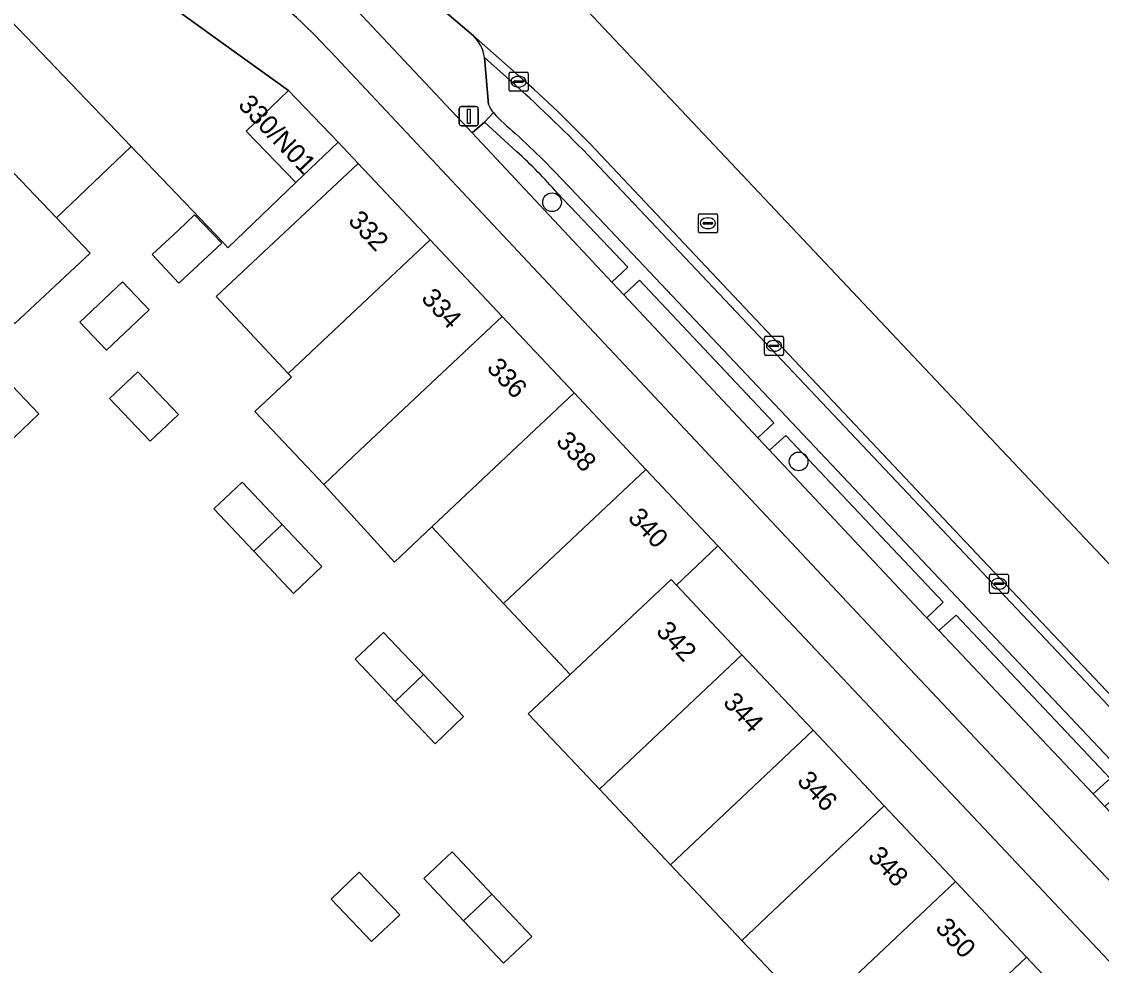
# Model space of a CAD drawing. Extents: x 162542 to 163147, y 380779 to 381521.
# Drawn here: x 162864.7 to 162921.3, y 381445.4 to 381494.8 of the extents above; entities that cross this region are included whole.
import ezdxf

# ---------------------------------------------------------------- set-up
doc = ezdxf.new("R2010")
doc.units = 0
for name, color, linetype in [('IMGEO_Berm_groen', 7, 'Continuous'), ('IMGEO_Berm_open', 7, 'Continuous'), ('IMGEO_Boom', 7, 'Continuous'), ('IMGEO_Erf', 7, 'Continuous'), ('IMGEO_Fietspad_gesloten', 7, 'Continuous'), ('IMGEO_Kolk', 7, 'Continuous'), ('IMGEO_Lichtmast', 7, 'Continuous'), ('IMGEO_Pand', 7, 'Continuous'), ('IMGEO_Pand_nummerreeks', 7, 'Continuous'), ('IMGEO_Parkeervlak_open', 7, 'Continuous'), ('IMGEO_Rijbaan_lokaal_gesloten', 7, 'Continuous'), ('IMGEO_Rijbaan_lokaal_open', 7, 'Continuous'), ('IMGEO_Rioolput', 7, 'Continuous'), ('IMGEO_Voetpad_open', 7, 'Continuous')]:
    doc.layers.add(name, color=color, linetype=linetype)

msp = doc.modelspace()

# ---------------------------------------------------------------- linework, layer by layer
at = {"layer": 'IMGEO_Berm_groen'}
for points in [[(162888.401, 381494.058), (162883.416, 381498.295), (162882.871, 381498.753), (162881.695, 381499.742), (162877.884, 381502.904), (162875.775, 381500.712), (162876.819, 381500.137)], [(162881.444, 381496.302), (162888.32, 381488.973), (162888.982, 381489.536), (162889.44, 381490.035)], [(162889.189, 381490.467), (162888.974, 381492.926)], [(162888.982, 381489.536), (162888.32, 381488.973), (162895.647, 381481.164), (162896.478, 381481.936), (162892.783, 381485.842)], [(162890.672, 381487.984), (162888.982, 381489.536)]]:
    msp.add_lwpolyline(points, dxfattribs=at)
for points in [[(162897.092, 381481.269), (162896.27, 381480.5), (162903.301, 381473.005), (162904.135, 381473.784)], [(162904.754, 381473.132), (162903.904, 381472.363), (162912.012, 381463.721), (162912.151, 381463.574), (162912.996, 381464.4)], [(162913.68, 381463.723), (162912.782, 381462.905), (162920.857, 381454.35), (162921.753, 381455.163)]]:
    msp.add_lwpolyline(points, close=True, dxfattribs=at)
for centre, radius, start, end in [((162886.977, 381492.626), 2.019, 8.5358, 45.1598), ((162890.289, 381490.817), 1.154, 197.6598, 222.655), ((162871.984, 381467.456), 27.761, 41.4773, 47.6874)]:
    msp.add_arc(centre, radius, start, end, dxfattribs=at)
at = {"layer": 'IMGEO_Berm_open'}
for points in [[(162889.44, 381490.035), (162888.982, 381489.536), (162890.672, 381487.984)], [(162913.381, 381465.007), (162893.467, 381486.09)], [(162892.783, 381485.842), (162896.478, 381481.936), (162895.647, 381481.164), (162896.27, 381480.5), (162897.092, 381481.269), (162904.135, 381473.784), (162903.301, 381473.005), (162903.904, 381472.363), (162904.754, 381473.132), (162912.996, 381464.4), (162912.151, 381463.574), (162912.782, 381462.905), (162913.68, 381463.723), (162921.753, 381455.163), (162920.857, 381454.35), (162921.48, 381453.689), (162922.361, 381454.526), (162929.76, 381446.699), (162928.874, 381445.853), (162929.498, 381445.191), (162930.402, 381446.048), (162937.517, 381438.501)], [(162954.029, 381422.008), (162913.381, 381465.007)]]:
    msp.add_lwpolyline(points, dxfattribs=at)
for centre, radius, start, end in [((162895.982, 381495.848), 8.751, 221.6242, 232.0841), ((162853.195, 381448.554), 55.053, 42.9861, 47.1943), ((162871.984, 381467.456), 27.761, 41.4773, 47.6874)]:
    msp.add_arc(centre, radius, start, end, dxfattribs=at)
at = {"layer": 'IMGEO_Boom'}
for centre in [(162892.511, 381485.341), (162905.432, 381471.766)]:
    msp.add_circle(centre, 0.489, dxfattribs=at)
at = {"layer": 'IMGEO_Erf'}
msp.add_lwpolyline([(162906.197, 381442.726), (162902.462, 381446.682), (162898.726, 381450.638), (162894.991, 381454.594), (162891.255, 381458.55), (162893.454, 381460.611), (162889.975, 381464.324), (162886.213, 381468.338), (162884.252, 381466.491), (162880.55, 381470.563), (162876.95, 381474.387), (162878.86, 381476.185), (162878.689, 381476.368), (162874.91, 381480.4), (162882.349, 381487.371), (162881.304, 381488.485), (162879.094, 381486.368), (162875.535, 381482.958), (162875.262, 381483.243), (162870.454, 381488.261), (162866.55, 381484.521), (162868.319, 381482.674), (162864.362, 381478.989)], dxfattribs=at)
for points in [[(162872.965, 381481.098), (162871.563, 381482.599), (162872.937, 381483.883), (162873.788, 381484.678), (162875.218, 381483.202)], [(162869.171, 381477.592), (162867.773, 381479.069), (162870.009, 381481.178), (162871.41, 381479.7)], [(162871.451, 381472.821), (162869.333, 381475.056), (162870.811, 381476.462), (162872.934, 381474.228)], [(162863.416, 381472.173), (162861.209, 381470.079), (162859.813, 381471.558), (162862.019, 381473.644), (162864.227, 381475.732), (162865.622, 381474.267)], [(162876.881, 381467.066), (162874.792, 381469.277), (162876.274, 381470.686), (162878.366, 381468.47), (162880.453, 381466.259), (162878.969, 381464.855)], [(162901.207, 381467.342), (162899.026, 381465.288), (162902.458, 381461.645), (162906.188, 381457.684), (162909.918, 381453.723), (162913.649, 381449.762), (162917.379, 381445.801), (162921.11, 381441.84), (162924.84, 381437.879), (162928.571, 381433.918), (162932.301, 381429.958), (162935.681, 381426.369), (162937.871, 381428.426)], [(162882.197, 381461.407), (162883.687, 381462.815), (162885.782, 381460.607), (162887.874, 381458.401), (162886.389, 381456.984), (162884.293, 381459.196)], [(162885.794, 381449.924), (162887.275, 381451.318), (162889.364, 381449.101), (162891.447, 381446.891), (162889.967, 381445.487), (162887.881, 381447.706)], [(162883.062, 381446.616), (162880.942, 381448.838), (162882.415, 381450.252), (162884.54, 381448.022)]]:
    msp.add_lwpolyline(points, close=True, dxfattribs=at)
at = {"layer": 'IMGEO_Fietspad_gesloten'}
for points in [[(162929.498, 381445.191), (162928.874, 381445.853), (162921.48, 381453.689), (162920.857, 381454.35), (162912.782, 381462.905), (162912.151, 381463.574), (162912.012, 381463.721), (162903.904, 381472.363), (162903.301, 381473.005), (162896.27, 381480.5), (162895.647, 381481.164), (162888.32, 381488.973), (162881.444, 381496.302)], [(162880.222, 381493.944), (162880.899, 381493.236), (162910.11, 381462.135), (162957.886, 381411.451)]]:
    msp.add_lwpolyline(points, dxfattribs=at)
msp.add_arc((162856.669, 381470.747), 33.059, 44.5636, 55.0006, dxfattribs=at)
at = {"layer": 'IMGEO_Kolk'}
for p, q in [((162890.333, 381492.157), (162891.185, 381492.157)), ((162890.258, 381491.231), (162890.258, 381492.083)), ((162890.517, 381491.651), (162890.517, 381491.663)), ((162890.955, 381491.614), (162890.557, 381491.614)), ((162890.56, 381491.7), (162890.958, 381491.7)), ((162890.746, 381491.937), (162890.771, 381491.937)), ((162891.001, 381491.663), (162891.001, 381491.651)), ((162891.259, 381492.083), (162891.259, 381491.231)), ((162891.185, 381491.157), (162890.333, 381491.157)), ((162890.769, 381491.377), (162890.744, 381491.377)), ((162903.643, 381477.395), (162903.643, 381478.247)), ((162903.718, 381478.321), (162904.57, 381478.321)), ((162904.131, 381478.101), (162904.156, 381478.101)), ((162904.644, 381478.247), (162904.644, 381477.395)), ((162903.902, 381477.815), (162903.902, 381477.827)), ((162904.34, 381477.778), (162903.942, 381477.778)), ((162903.945, 381477.864), (162904.343, 381477.864)), ((162904.154, 381477.541), (162904.129, 381477.541)), ((162904.386, 381477.827), (162904.386, 381477.815)), ((162904.57, 381477.321), (162903.718, 381477.321)), ((162915.426, 381464.932), (162915.426, 381465.784)), ((162915.501, 381465.858), (162916.353, 381465.858)), ((162915.914, 381465.638), (162915.939, 381465.638)), ((162916.427, 381465.784), (162916.427, 381464.932)), ((162915.685, 381465.352), (162915.685, 381465.364)), ((162916.123, 381465.315), (162915.725, 381465.315)), ((162915.728, 381465.401), (162916.126, 381465.401)), ((162915.937, 381465.078), (162915.912, 381465.078)), ((162916.169, 381465.364), (162916.169, 381465.352)), ((162916.353, 381464.858), (162915.501, 381464.858))]:
    msp.add_line(p, q, dxfattribs=at)
for points in [[(162890.333, 381492.157), (162891.185, 381492.157)], [(162890.258, 381491.231), (162890.258, 381492.083)], [(162891.259, 381492.083), (162891.259, 381491.231)], [(162891.185, 381491.157), (162890.333, 381491.157)], [(162903.643, 381477.395), (162903.643, 381478.247)], [(162903.718, 381478.321), (162904.57, 381478.321)], [(162904.644, 381478.247), (162904.644, 381477.395)], [(162904.57, 381477.321), (162903.718, 381477.321)], [(162915.426, 381464.932), (162915.426, 381465.784)], [(162915.501, 381465.858), (162916.353, 381465.858)], [(162916.427, 381465.784), (162916.427, 381464.932)], [(162916.353, 381464.858), (162915.501, 381464.858)]]:
    msp.add_lwpolyline(points, dxfattribs=at)
for centre, radius, start, end in [((162890.335, 381492.081), 0.0765, 91.552, 178.448), ((162890.335, 381492.081), 0.0765, 91.552, 178.448), ((162891.183, 381492.081), 0.0765, 1.552, 88.448), ((162891.183, 381492.081), 0.0765, 1.552, 88.448), ((162890.557, 381491.66), 0.0403, 85.8775, 175.7526), ((162890.554, 381491.65), 0.0366, 178.938, 274.7102), ((162890.958, 381491.657), 0.043, 264.8664, 352.4533), ((162890.962, 381491.662), 0.0386, 1.7309, 96.639), ((162890.335, 381491.233), 0.0765, 181.552, 268.448), ((162890.335, 381491.233), 0.0765, 181.552, 268.448), ((162891.183, 381491.233), 0.0765, 271.552, 358.448), ((162891.183, 381491.233), 0.0765, 271.552, 358.448), ((162903.72, 381478.245), 0.0765, 91.552, 178.448), ((162903.72, 381478.245), 0.0765, 91.552, 178.448), ((162904.568, 381478.245), 0.0765, 1.552, 88.448), ((162904.568, 381478.245), 0.0765, 1.552, 88.448), ((162903.942, 381477.824), 0.0403, 85.8775, 175.7526), ((162903.939, 381477.814), 0.0366, 178.938, 274.7102), ((162904.343, 381477.821), 0.043, 264.8664, 352.4533), ((162904.347, 381477.826), 0.0386, 1.7309, 96.639), ((162903.72, 381477.397), 0.0765, 181.552, 268.448), ((162903.72, 381477.397), 0.0765, 181.552, 268.448), ((162904.568, 381477.397), 0.0765, 271.552, 358.448), ((162904.568, 381477.397), 0.0765, 271.552, 358.448), ((162915.503, 381465.782), 0.0765, 91.552, 178.448), ((162915.503, 381465.782), 0.0765, 91.552, 178.448), ((162916.351, 381465.782), 0.0765, 1.552, 88.448), ((162916.351, 381465.782), 0.0765, 1.552, 88.448), ((162915.725, 381465.361), 0.0403, 85.8775, 175.7526), ((162915.722, 381465.351), 0.0366, 178.938, 274.7102), ((162916.126, 381465.358), 0.043, 264.8664, 352.4533), ((162916.13, 381465.363), 0.0386, 1.7309, 96.639), ((162915.503, 381464.934), 0.0765, 181.552, 268.448), ((162915.503, 381464.934), 0.0765, 181.552, 268.448), ((162916.351, 381464.934), 0.0765, 271.552, 358.448), ((162916.351, 381464.934), 0.0765, 271.552, 358.448)]:
    msp.add_arc(centre, radius, start, end, dxfattribs=at)
for centre, major_axis, ratio, start_param, end_param in [((162890.745, 381491.657), (-0.387, 0.002), 0.722429, 4.712389, 7.853982), ((162890.77, 381491.657), (-0.39, 0.002), 0.717154, 1.570796, 4.712389), ((162904.13, 381477.821), (-0.387, 0.002), 0.722429, 4.712389, 7.853982), ((162904.155, 381477.821), (-0.39, 0.002), 0.717154, 1.570796, 4.712389), ((162915.913, 381465.358), (-0.387, 0.002), 0.722429, 4.712389, 7.853982), ((162915.938, 381465.358), (-0.39, 0.002), 0.717154, 1.570796, 4.712389)]:
    msp.add_ellipse(centre, major_axis=major_axis, ratio=ratio, start_param=start_param, end_param=end_param, dxfattribs=at)
at = {"layer": 'IMGEO_Lichtmast'}
for p, q in [((162887.655, 381489.45), (162887.655, 381490.25)), ((162887.655, 381490.25), (162887.655, 381489.45)), ((162887.755, 381490.35), (162888.545, 381490.35)), ((162888.545, 381490.35), (162887.755, 381490.35)), ((162888.645, 381490.25), (162888.645, 381489.45)), ((162888.645, 381489.45), (162888.645, 381490.25)), ((162888.545, 381489.35), (162887.755, 381489.35)), ((162887.755, 381489.35), (162888.545, 381489.35))]:
    msp.add_line(p, q, dxfattribs=at)
msp.add_lwpolyline([(162888.075, 381490.225), (162888.225, 381490.225), (162888.225, 381489.475), (162888.075, 381489.475), (162888.075, 381490.225)], dxfattribs=at)
for centre, start, end in [((162887.755, 381490.25), 90, 180), ((162887.755, 381490.25), 90, 180), ((162888.545, 381490.25), 0, 90), ((162888.545, 381490.25), 360, 90), ((162887.755, 381489.45), 180, 270), ((162887.755, 381489.45), 180, 270), ((162888.545, 381489.45), 270, 0), ((162888.545, 381489.45), 270, 0)]:
    msp.add_arc(centre, 0.1, start, end, dxfattribs=at)
at = {"layer": 'IMGEO_Pand'}
for points in [[(162875.744, 381493.329), (162869.921, 381497.537), (162867.774, 381499.816), (162863.362, 381495.663), (162870.454, 381488.261), (162875.262, 381483.243), (162875.535, 381482.958), (162879.094, 381486.368), (162876.492, 381489.073), (162878.703, 381491.19)], [(162863.362, 381495.663), (162859.425, 381491.957), (162866.55, 381484.521), (162870.454, 381488.261)], [(162859.425, 381491.957), (162855.488, 381488.251), (162862.646, 381480.78), (162864.362, 381478.989), (162868.319, 381482.674), (162866.55, 381484.521)], [(162878.703, 381491.19), (162876.492, 381489.073), (162879.094, 381486.368), (162881.304, 381488.485)], [(162886.121, 381483.365), (162882.349, 381487.371), (162874.91, 381480.4), (162878.689, 381476.368)], [(162875.218, 381483.202), (162873.788, 381484.678), (162872.937, 381483.883), (162871.563, 381482.599), (162872.965, 381481.098)], [(162889.892, 381479.359), (162886.121, 381483.365), (162878.689, 381476.368), (162878.86, 381476.185), (162876.95, 381474.387), (162880.55, 381470.563), (162882.451, 381472.353)], [(162869.171, 381477.592), (162871.41, 381479.7), (162870.009, 381481.178), (162867.773, 381479.069)], [(162893.664, 381475.354), (162889.892, 381479.359), (162882.451, 381472.353), (162880.55, 381470.563), (162884.252, 381466.491), (162886.213, 381468.338)], [(162871.451, 381472.821), (162872.934, 381474.228), (162870.811, 381476.462), (162869.333, 381475.056)], [(162865.622, 381474.267), (162864.227, 381475.732), (162862.019, 381473.644), (162863.416, 381472.173)], [(162897.435, 381471.348), (162893.664, 381475.354), (162886.213, 381468.338), (162889.975, 381464.324)], [(162901.207, 381467.342), (162897.435, 381471.348), (162889.975, 381464.324), (162893.454, 381460.611), (162898.753, 381465.578), (162899.026, 381465.288)], [(162874.792, 381469.277), (162876.881, 381467.066), (162878.366, 381468.47), (162876.274, 381470.686)], [(162878.366, 381468.47), (162876.881, 381467.066), (162878.969, 381464.855), (162880.453, 381466.259)], [(162902.458, 381461.645), (162899.026, 381465.288), (162898.753, 381465.578), (162893.454, 381460.611), (162891.255, 381458.55), (162894.991, 381454.594)], [(162882.197, 381461.407), (162884.293, 381459.196), (162885.782, 381460.607), (162883.687, 381462.815)], [(162906.188, 381457.684), (162902.458, 381461.645), (162894.991, 381454.594), (162898.726, 381450.638)], [(162885.782, 381460.607), (162884.293, 381459.196), (162886.389, 381456.984), (162887.874, 381458.401)], [(162909.918, 381453.723), (162906.188, 381457.684), (162898.726, 381450.638), (162902.462, 381446.682)], [(162913.649, 381449.762), (162909.918, 381453.723), (162902.462, 381446.682), (162906.197, 381442.726)], [(162885.794, 381449.924), (162887.881, 381447.706), (162889.364, 381449.101), (162887.275, 381451.318)], [(162880.942, 381448.838), (162883.062, 381446.616), (162884.54, 381448.022), (162882.415, 381450.252)], [(162917.379, 381445.801), (162913.649, 381449.762), (162906.197, 381442.726), (162909.933, 381438.77)], [(162889.364, 381449.101), (162887.881, 381447.706), (162889.967, 381445.487), (162891.447, 381446.891)], [(162921.11, 381441.84), (162917.379, 381445.801), (162909.933, 381438.77), (162913.668, 381434.813)]]:
    msp.add_lwpolyline(points, close=True, dxfattribs=at)
at = {"layer": 'IMGEO_Parkeervlak_open'}
for points in [[(162890.302, 381491.738), (162888.974, 381492.926), (162889.189, 381490.467)], [(162914.733, 381466.307), (162894.385, 381487.83)], [(162893.467, 381486.09), (162913.381, 381465.007), (162954.029, 381422.008)], [(162954.453, 381421.792), (162956.991, 381421.602), (162914.733, 381466.307)]]:
    msp.add_lwpolyline(points, dxfattribs=at)
for centre, radius, start, end in [((162834.435, 381429.283), 83.796, 44.32195, 48.18716), ((162890.289, 381490.817), 1.154, 197.6598, 222.655), ((162895.982, 381495.848), 8.751, 221.6242, 232.0841), ((162853.195, 381448.554), 55.053, 42.9861, 47.1943)]:
    msp.add_arc(centre, radius, start, end, dxfattribs=at)
at = {"layer": 'IMGEO_Rijbaan_lokaal_gesloten'}
for points in [[(162887.11, 381503.092), (162882.871, 381498.753), (162883.416, 381498.295), (162888.401, 381494.058), (162890.779, 381491.955)], [(163141.564, 381223.918), (163141.714, 381223.722), (163141.716, 381223.732), (163143.693, 381232.736), (163074.793, 381306.702), (162967.157, 381418.214), (162963.914, 381421.653), (162887.11, 381503.092)], [(162894.784, 381488.107), (162915.056, 381466.638), (162958.147, 381421.118), (162959.133, 381420.073), (162960.647, 381418.489), (162968.965, 381409.691), (162969.089, 381409.559), (162991.047, 381386.293), (163004.055, 381372.57), (163015.298, 381360.715)]]:
    msp.add_lwpolyline(points, dxfattribs=at)
msp.add_arc((162851.173, 381446.724), 60.121, 43.49785, 48.7928, dxfattribs=at)
at = {"layer": 'IMGEO_Rijbaan_lokaal_open'}
for points in [[(162890.779, 381491.955), (162888.401, 381494.058)], [(162888.974, 381492.926), (162890.302, 381491.738)], [(162894.385, 381487.83), (162914.733, 381466.307), (162956.991, 381421.602)], [(162915.056, 381466.638), (162894.784, 381488.107)], [(162958.147, 381421.118), (162915.056, 381466.638)]]:
    msp.add_lwpolyline(points, dxfattribs=at)
for centre, radius, start, end in [((162886.977, 381492.626), 2.019, 8.5358, 45.1598), ((162834.435, 381429.283), 83.796, 44.32195, 48.18716), ((162851.173, 381446.724), 60.121, 43.49785, 48.7928)]:
    msp.add_arc(centre, radius, start, end, dxfattribs=at)
at = {"layer": 'IMGEO_Rioolput'}
for p, q in [((162900.178, 381483.815), (162900.178, 381484.667)), ((162900.253, 381484.741), (162901.105, 381484.741)), ((162900.437, 381484.235), (162900.437, 381484.247)), ((162900.875, 381484.198), (162900.477, 381484.198)), ((162900.48, 381484.284), (162900.878, 381484.284)), ((162900.666, 381484.521), (162900.691, 381484.521)), ((162900.921, 381484.247), (162900.921, 381484.235)), ((162901.179, 381484.667), (162901.179, 381483.815)), ((162901.105, 381483.741), (162900.253, 381483.741)), ((162900.689, 381483.961), (162900.664, 381483.961))]:
    msp.add_line(p, q, dxfattribs=at)
for points in [[(162900.178, 381483.815), (162900.178, 381484.667)], [(162900.253, 381484.741), (162901.105, 381484.741)], [(162901.179, 381484.667), (162901.179, 381483.815)], [(162901.105, 381483.741), (162900.253, 381483.741)]]:
    msp.add_lwpolyline(points, dxfattribs=at)
for centre, radius, start, end in [((162900.255, 381484.665), 0.0765, 91.552, 178.448), ((162900.255, 381484.665), 0.0765, 91.552, 178.448), ((162900.477, 381484.244), 0.0403, 85.8775, 175.7526), ((162900.474, 381484.234), 0.0366, 178.938, 274.7102), ((162900.878, 381484.241), 0.043, 264.8664, 352.4533), ((162900.882, 381484.246), 0.0386, 1.7309, 96.639), ((162901.103, 381484.665), 0.0765, 1.552, 88.448), ((162901.103, 381484.665), 0.0765, 1.552, 88.448), ((162900.255, 381483.817), 0.0765, 181.552, 268.448), ((162900.255, 381483.817), 0.0765, 181.552, 268.448), ((162901.103, 381483.817), 0.0765, 271.552, 358.448), ((162901.103, 381483.817), 0.0765, 271.552, 358.448)]:
    msp.add_arc(centre, radius, start, end, dxfattribs=at)
for centre, major_axis, ratio, start_param, end_param in [((162900.665, 381484.241), (-0.387, 0.002), 0.722429, 4.712389, 7.853982), ((162900.69, 381484.241), (-0.39, 0.002), 0.717154, 1.570796, 4.712389)]:
    msp.add_ellipse(centre, major_axis=major_axis, ratio=ratio, start_param=start_param, end_param=end_param, dxfattribs=at)
at = {"layer": 'IMGEO_Voetpad_open'}
for points in [[(162869.314, 381501.621), (162867.774, 381499.816), (162869.921, 381497.537), (162875.744, 381493.329), (162878.703, 381491.19), (162881.304, 381488.485), (162882.349, 381487.371), (162886.121, 381483.365), (162889.892, 381479.359), (162893.664, 381475.354), (162897.435, 381471.348), (162901.207, 381467.342), (162937.871, 381428.426), (162941.693, 381424.374), (162945.514, 381420.321), (162949.336, 381416.269), (162953.238, 381412.114), (162954.701, 381410.568), (162957.068, 381408.051), (162957.739, 381407.337)], [(162910.11, 381462.135), (162880.899, 381493.236), (162880.222, 381493.944)], [(162957.886, 381411.451), (162910.11, 381462.135)]]:
    msp.add_lwpolyline(points, dxfattribs=at)
msp.add_arc((162856.669, 381470.747), 33.059, 44.5636, 55.0006, dxfattribs=at)

# ---------------------------------------------------------------- texts
at = {"layer": 'IMGEO_Pand_nummerreeks'}
for s, rotation, p in [('330/N01', 313.6764, (162876.015, 381490.395)), ('332', 313.0805, (162881.78, 381484.335)), ('334', 313.069, (162885.611, 381480.267)), ('336', 313.0862, (162889.042, 381476.622)), ('338', 313.069, (162892.669, 381472.771)), ('340', 313.0805, (162896.435, 381468.77)), ('342', 313.0862, (162897.914, 381462.829)), ('344', 313.0862, (162901.422, 381459.104)), ('346', 313.0805, (162905.298, 381454.989)), ('348', 313.0919, (162909.014, 381451.043)), ('350', 313.0805, (162912.544, 381447.295))]:
    msp.add_text(s, height=1, rotation=rotation, dxfattribs=at).set_placement(p)

doc.saveas('drawing.dxf')
